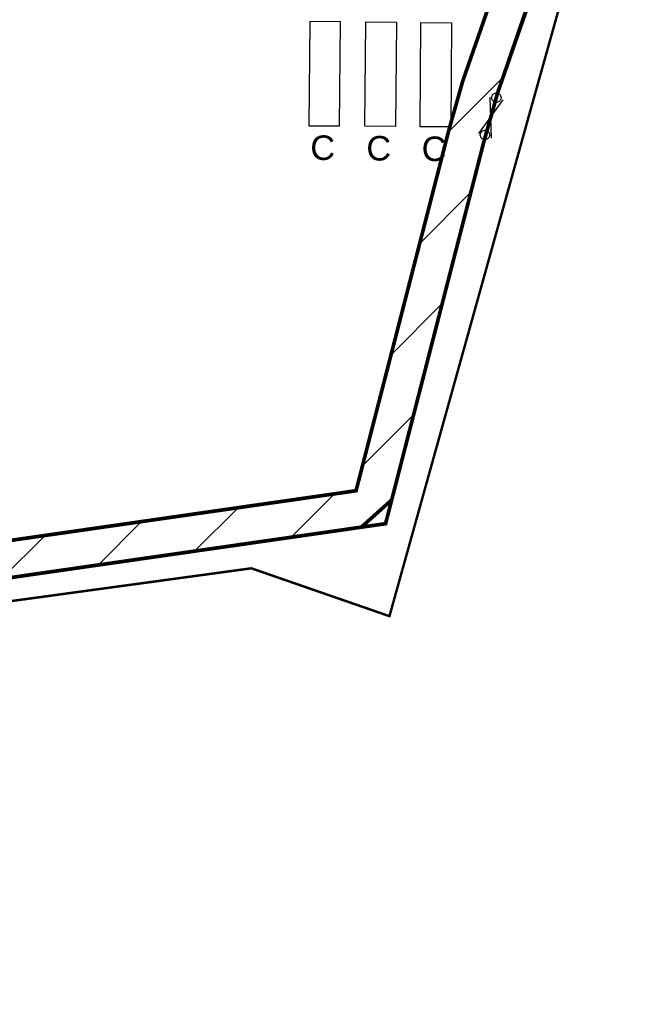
# Model space of a CAD drawing. Header units: millimetres. Extents: x 573132 to 957048, y 21042 to 318066.
# Tile 366 of 425: x 865549 to 916376, y 24265 to 104513. Entities that reach past the tile are written whole.
import ezdxf

# ---------------------------------------------------------------- set-up
doc = ezdxf.new("R2010")
doc.units = ezdxf.units.MM
doc.header["$LTSCALE"] = 2000
doc.linetypes.add('ECL-001', pattern=[100, 50, 0, 50])
for name, color, linetype in [('_NIBSC_A fence 3', 7, 'Continuous'), ('_NIBSC_A fence elect', 7, 'Continuous'), ('_NIBSC_A gate', 7, 'Continuous'), ('_NIBSC_FM trees 3metre zone', 210, 'Continuous'), ('_NIBSC_FM_Container', 7, 'Continuous')]:
    doc.layers.add(name, color=color, linetype=linetype)
doc.styles.get("Standard").update_dxf_attribs({"font": 'arial.ttf'})

# ---------------------------------------------------------------- blocks, each defined once
blk = doc.blocks.new('ECBL2')
at = {"color": 0, "linetype": 'ByBlock'}
blk.add_lwpolyline([(-0.5, -0.03125), (-0.5, 0.03125), (-0.48438, 0.125), (-0.45313, 0.21875), (-0.40625, 0.29688), (-0.35938, 0.35938), (-0.29688, 0.40625), (-0.21875, 0.45313), (-0.125, 0.48438), (-0.03125, 0.5), (0.03125, 0.5), (0.125, 0.48438), (0.21875, 0.45313), (0.29688, 0.40625), (0.35938, 0.35938), (0.40625, 0.29688), (0.45313, 0.21875), (0.48438, 0.125), (0.5, 0.03125), (0.5, -0.03125), (0.48438, -0.125), (0.45313, -0.21875), (0.40625, -0.29688), (0.35938, -0.35938), (0.29688, -0.40625), (0.21875, -0.45313), (0.125, -0.48438), (0.03125, -0.5), (-0.03125, -0.5), (-0.125, -0.48438), (-0.21875, -0.45313), (-0.29688, -0.40625), (-0.35938, -0.35938), (-0.40625, -0.29688), (-0.45313, -0.21875), (-0.48438, -0.125), (-0.5, -0.04688)], dxfattribs=at)

msp = doc.modelspace()

# ---------------------------------------------------------------- hatches: boundary and pattern name
at = {"layer": '_NIBSC_FM trees 3metre zone'}
h = msp.add_hatch(dxfattribs=at)
h.set_pattern_fill('ANSI31', color=256, scale=1500)
h.set_pattern_definition([(45, (0, -300000), (-3367.596, 3367.596), [])])
h.paths.add_polyline_path([(593903, 232618), (679741, 243682), (730246, 249484), (739010, 251813), (755357, 259573), (798190, 265512), (811701, 266996), (863086, 275757), (876855, 143048), (913767, 142394), (912963, 130303), (912377, 121144), (904519, 98598), (903418, 94708), (895370, 63436), (848719, 56730), (841119, 53483), (784097, 45680), (763758, 42854), (670408, 24435), (665578, 34770), (663265, 39853), (610755, 158064), (608829, 162280), (603679, 173549), (597793, 194110)])
h.paths.add_polyline_path([(597181, 230015), (680104, 240704), (730805, 246529), (740047, 248984), (756227, 256664), (798560, 262534), (812117, 264024), (860433, 272261), (874145, 140095), (910565, 139450), (909970, 130498), (909410, 121745), (901656, 99501), (900522, 95491), (892964, 66121), (847903, 59643), (840312, 56401), (783688, 48652), (763260, 45813), (672132, 27832), (668302, 36026), (666001, 41083), (613490, 159296), (611558, 163526), (606501, 174591), (600750, 194678)], flags=16)

# ---------------------------------------------------------------- linework, layer by layer
at = {"layer": '_NIBSC_A fence 3', "const_width": 200}
for points in [[(907342, 97721), (914166, 122074), (916276, 132303)], [(845940, 53741), (849182, 54989), (884428, 59800), (895686, 55899), (907342, 97721)]]:
    msp.add_lwpolyline(points, dxfattribs=at)
at = {"layer": '_NIBSC_A fence elect', "const_width": 300}
for points in [[(904494, 98526), (912404, 121553)], [(841490, 53642), (848719, 56730), (893391, 63151), (895869, 65373), (903427, 94743)]]:
    msp.add_lwpolyline(points, dxfattribs=at)
at = {"layer": '_NIBSC_A gate'}
for points in [[(902965, 95236), (904942, 97992)], [(903877, 98209), (903983, 94846)]]:
    msp.add_lwpolyline(points, dxfattribs=at)
at = {"layer": '_NIBSC_FM trees 3metre zone', "const_width": 300}
for points in [[(755357, 259573), (798190, 265512), (811701, 266996), (863086, 275757), (876855, 143048), (913767, 142394), (912963, 130303), (912377, 121144), (904519, 98598), (903418, 94708), (895370, 63436), (848719, 56730), (841119, 53483), (784097, 45680), (763758, 42854), (670408, 24435)], [(756227, 256664), (798560, 262534), (812117, 264024), (860433, 272261), (874145, 140095), (910565, 139450), (909970, 130498), (909410, 121745), (901656, 99501), (900522, 95491), (892964, 66121), (847903, 59643), (840312, 56401), (783688, 48652), (763260, 45813), (672132, 27832)]]:
    msp.add_lwpolyline(points, dxfattribs=at)
at = {"layer": '_NIBSC_FM_Container', "linetype": 'ECL-001'}
for points in [[(889102, 95874), (891612, 95850), (891694, 104350), (889184, 104374), (889102, 95874)], [(893690, 95828), (893772, 104328), (896262, 104304), (896180, 95804), (893690, 95828)], [(898184, 95788), (898250, 104290), (900750, 104270), (900686, 95770), (898184, 95788)]]:
    msp.add_lwpolyline(points, dxfattribs=at)

# ---------------------------------------------------------------- block references
at = {"layer": '_NIBSC_A gate', "xscale": 755.9999999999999, "yscale": 755.9999999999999, "zscale": 755.9999999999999, "rotation": 40.26784789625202}
for p in [(904402, 98157), (903472, 95123)]:
    msp.add_blockref('ECBL2', p, dxfattribs=at)

# ---------------------------------------------------------------- texts
at = {"layer": '_NIBSC_FM_Container', "char_height": 2000, "width": 2406.17, "attachment_point": 1}
for insert in [(889041, 95080), (893609, 95036), (898115, 94993)]:
    msp.add_mtext('\\pxqc;{\\Fhelv|c0;C}', dxfattribs=dict(at, insert=insert))

doc.saveas('drawing.dxf')
